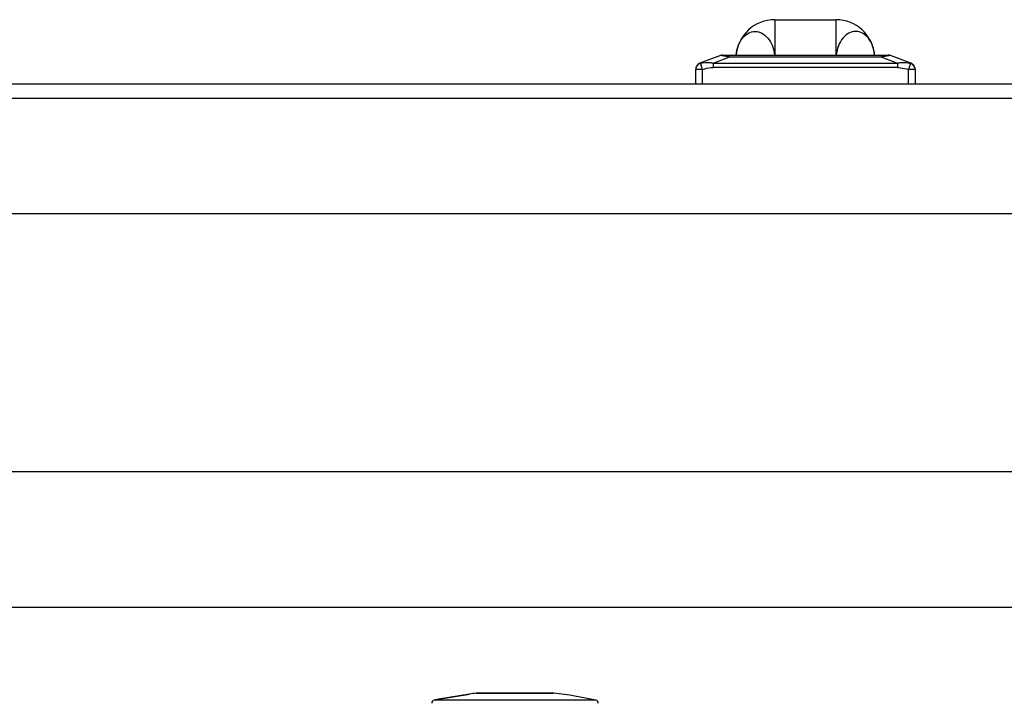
# Model space of a CAD drawing. Header units: millimetres. Extents: x 1117 to 38156, y -1945 to 7303.
# Tile 811 of 831: x 32528 to 32681, y 7194 to 7300. Entities that reach past the tile are written whole.
import ezdxf

# ---------------------------------------------------------------- set-up
doc = ezdxf.new("R2010")
doc.units = ezdxf.units.MM

msp = doc.modelspace()

# ---------------------------------------------------------------- linework, layer by layer
at = {"color": 7, "linetype": 'Continuous'}
for p, q in [((32645.47, 7299.964), (32645.47, 7294.464)), ((32645.47, 7299.964), (32654.97, 7299.964)), ((32654.97, 7294.464), (32654.97, 7299.964)), ((32637.401, 7294.464), (32663.039, 7294.464)), ((32638.364, 7294.464), (32638.364, 7294.171)), ((32662.076, 7294.464), (32662.076, 7294.171)), ((32637.05, 7294.4), (32633.869, 7293.207)), ((32633.942, 7293.163), (32633.933, 7293.194)), ((32633.942, 7293.163), (32634.22, 7292.252)), ((32635.926, 7293.257), (32638.364, 7294.171)), ((32635.926, 7293.257), (32635.926, 7292.55)), ((32635.926, 7293.257), (32664.514, 7293.257)), ((32662.076, 7294.171), (32638.364, 7294.171)), ((32662.076, 7294.171), (32664.514, 7293.257)), ((32666.571, 7293.207), (32663.39, 7294.4)), ((32664.514, 7293.257), (32664.514, 7292.55)), ((32666.507, 7293.194), (32666.22, 7292.252)), ((32633.22, 7289.964), (32633.22, 7292.252)), ((32634.22, 7292.252), (32633.22, 7292.252)), ((32634.22, 7292.252), (32634.22, 7289.964)), ((32664.514, 7292.55), (32635.926, 7292.55)), ((32666.22, 7289.964), (32666.22, 7292.252)), ((32667.22, 7292.252), (32666.22, 7292.252)), ((32667.22, 7292.252), (32667.22, 7289.964)), ((33048.22, 7289.964), (32152.22, 7289.964)), ((33048.22, 7287.764), (32152.22, 7287.764)), ((32152.22, 7269.964), (33048.22, 7269.964)), ((32925.22, 7229.964), (32275.22, 7229.964)), ((32250.563, 7208.964), (32949.877, 7208.964)), ((32598.192, 7195.53), (32593.369, 7194.72)), ((32593.411, 7194.728), (32598.15, 7195.523)), ((32598.192, 7195.53), (32598.15, 7195.523)), ((32599.183, 7195.644), (32599.289, 7195.649)), ((32611.257, 7195.644), (32599.183, 7195.644)), ((32599.289, 7195.649), (32611.151, 7195.649)), ((32609.375, 7195.649), (32609.375, 7195.658)), ((32611.257, 7195.644), (32611.151, 7195.649)), ((32617.731, 7194.576), (32592.709, 7194.576)), ((32593.369, 7194.72), (32593.411, 7194.728))]:
    msp.add_line(p, q, dxfattribs=at)
for centre, radius, start, end in [((32645.47, 7293.964), 6, 90, 175.19886), ((32654.97, 7293.964), 6, 4.80547, 90), ((32637.401, 7293.464), 1, 90, 110.55604), ((32663.039, 7293.464), 1, 69.44396, 90), ((32634.22, 7292.271), 1, 110.55605, 180), ((32634.219, 7292.224), 1.011, 109.37439, 124.53476), ((32634.215, 7292.234), 1.001, 106.41392, 109.36809), ((32634.178, 7277.171), 17.507, 77.2125, 78.09595), ((32632.481, 7269.676), 25.192, 76.49656, 77.22333), ((32667.66, 7270.974), 23.86, 102.76313, 103.53481), ((32666.242, 7277.258), 17.418, 101.89118, 102.77977), ((32666.221, 7292.222), 1.013, 60.24964, 73.56287), ((32666.22, 7292.271), 1, 360, 69.44395), ((32666.227, 7292.235), 0.999, 46.81549, 60.17909), ((32605.22, 7138.881), 57.083, 96.07055, 97.07182), ((32605.22, 7219.964), 24.658, 279.56428, 279.70092), ((32605.22, 7138.881), 57.083, 77.33931, 83.92945), ((32592.818, 7194.088), 0.5, 102.66069, 179), ((32605.22, 7138.881), 57.083, 101.98275, 102.66069), ((32617.622, 7194.088), 0.5, 1, 77.33931)]:
    msp.add_arc(centre, radius, start, end, dxfattribs=at)
for points, knots in [([(32639.491, 7294.467), (32639.533, 7294.959), (32639.731, 7295.897), (32640.371, 7297.105), (32641.299, 7297.943), (32642.435, 7298.255), (32643.573, 7297.941), (32644.513, 7297.106), (32645.175, 7295.9), (32645.389, 7294.96), (32645.439, 7294.467)], [0, 0, 0, 0, 0.1438183, 0.2758781, 0.39271, 0.4985128, 0.6047567, 0.7225951, 0.8556319, 1, 1, 1, 1]), ([(32660.949, 7294.467), (32660.907, 7294.959), (32660.709, 7295.897), (32660.069, 7297.105), (32659.141, 7297.943), (32658.005, 7298.255), (32656.867, 7297.941), (32655.927, 7297.106), (32655.265, 7295.9), (32655.051, 7294.96), (32655.002, 7294.467)], [0, 0, 0, 0, 0.1438213, 0.2758857, 0.3927205, 0.4985207, 0.6047616, 0.7225971, 0.8556315, 1, 1, 1, 1]), ([(32633.646, 7293.057), (32633.517, 7292.968), (32633.298, 7292.725), (32633.22, 7292.408), (32633.22, 7292.252)], [0, 0, 0, 0, 0.5015489, 1, 1, 1, 1]), ([(32633.933, 7293.194), (32634.418, 7293.316), (32635.098, 7293.394), (32635.762, 7293.296), (32635.926, 7293.257)], [0, 0, 0, 0, 0.7481574, 1, 1, 1, 1]), ([(32637.789, 7294.301), (32637.702, 7294.32), (32637.541, 7294.352), (32637.324, 7294.39), (32637.166, 7294.406), (32637.078, 7294.411), (32637.05, 7294.4)], [0, 0, 0, 0, 0.3565923, 0.6592967, 0.8804389, 1, 1, 1, 1]), ([(32663.39, 7294.4), (32663.362, 7294.411), (32663.274, 7294.406), (32663.117, 7294.39), (32662.9, 7294.352), (32662.74, 7294.32), (32662.653, 7294.302)], [0, 0, 0, 0, 0.1195356, 0.340706, 0.6434009, 1, 1, 1, 1]), ([(32664.514, 7293.257), (32664.678, 7293.296), (32665.342, 7293.394), (32666.022, 7293.316), (32666.507, 7293.194)], [0, 0, 0, 0, 0.2518421, 1, 1, 1, 1]), ([(32634.22, 7292.252), (32634.36, 7292.295), (32634.917, 7292.449), (32635.494, 7292.55), (32635.926, 7292.55)], [0, 0, 0, 0, 0.253507, 1, 1, 1, 1]), ([(32664.514, 7292.55), (32664.656, 7292.55), (32665.235, 7292.513), (32665.803, 7292.38), (32666.22, 7292.252)], [0, 0, 0, 0, 0.2455218, 1, 1, 1, 1])]:
    msp.add_open_spline(points, degree=3, knots=knots, dxfattribs=at)
for points in [[(32633.869, 7293.207), (32633.889, 7293.215), (32633.915, 7293.206), (32633.933, 7293.194)], [(32666.507, 7293.194), (32666.525, 7293.206), (32666.551, 7293.215), (32666.571, 7293.207)], [(32666.91, 7292.963), (32667.099, 7292.786), (32667.22, 7292.511), (32667.22, 7292.252)]]:
    msp.add_open_spline(points, degree=3, dxfattribs=at)

doc.saveas('drawing.dxf')
